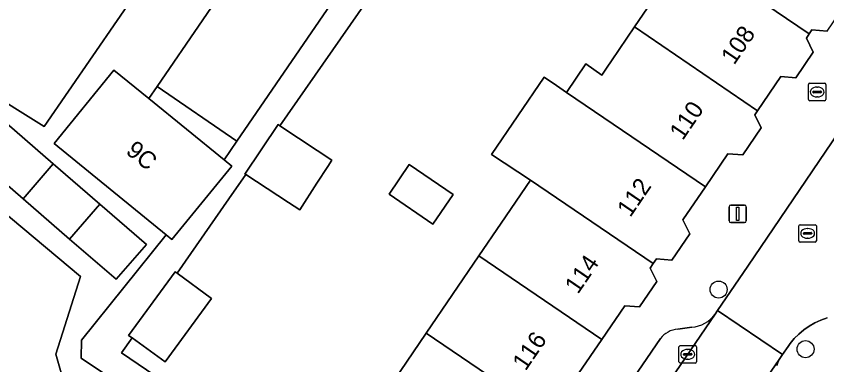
# Model space of a CAD drawing. Extents: x 159279 to 160377, y 384531 to 385888.
# Drawn here: x 159788.21 to 159834.73, y 384832.05 to 384852.07 of the extents above; entities that cross this region are included whole.
import ezdxf

# ---------------------------------------------------------------- set-up
doc = ezdxf.new("R2010")
doc.units = 0
for name, color, linetype in [('IMGEO_Boom', 7, 'Continuous'), ('IMGEO_Brandkraan', 7, 'Continuous'), ('IMGEO_Erf', 7, 'Continuous'), ('IMGEO_Kolk', 7, 'Continuous'), ('IMGEO_Lichtmast', 7, 'Continuous'), ('IMGEO_Pand', 7, 'Continuous'), ('IMGEO_Pand_nummerreeks', 7, 'Continuous'), ('IMGEO_Parkeervlak_open', 7, 'Continuous'), ('IMGEO_Rijbaan_lokaal_open', 7, 'Continuous'), ('IMGEO_Rioolput', 7, 'Continuous'), ('IMGEO_Voetpad_open', 7, 'Continuous')]:
    doc.layers.add(name, color=color, linetype=linetype)

msp = doc.modelspace()

# ---------------------------------------------------------------- linework, layer by layer
at = {"layer": 'IMGEO_Boom'}
for centre in [(159828.527, 384836.368), (159833.515, 384832.943)]:
    msp.add_circle(centre, 0.489, dxfattribs=at)
at = {"layer": 'IMGEO_Brandkraan'}
for p, q in [((159833.682, 384847.287), (159833.682, 384848.139)), ((159833.757, 384848.213), (159834.609, 384848.213)), ((159834.17, 384847.993), (159834.195, 384847.993)), ((159834.683, 384848.139), (159834.683, 384847.287)), ((159833.941, 384847.707), (159833.941, 384847.719)), ((159834.379, 384847.67), (159833.981, 384847.67)), ((159833.984, 384847.756), (159834.382, 384847.756)), ((159834.193, 384847.433), (159834.168, 384847.433)), ((159834.425, 384847.719), (159834.425, 384847.707)), ((159834.609, 384847.213), (159833.757, 384847.213))]:
    msp.add_line(p, q, dxfattribs=at)
for points in [[(159833.682, 384847.287), (159833.682, 384848.139)], [(159833.757, 384848.213), (159834.609, 384848.213)], [(159834.683, 384848.139), (159834.683, 384847.287)], [(159834.609, 384847.213), (159833.757, 384847.213)]]:
    msp.add_lwpolyline(points, dxfattribs=at)
for centre, radius, start, end in [((159833.759, 384848.137), 0.0765, 91.552, 178.448), ((159833.759, 384848.137), 0.0765, 91.552, 178.448), ((159834.607, 384848.137), 0.0765, 1.552, 88.448), ((159834.607, 384848.137), 0.0765, 1.552, 88.448), ((159833.981, 384847.716), 0.0403, 85.8775, 175.7526), ((159833.978, 384847.706), 0.0366, 178.938, 274.7102), ((159834.382, 384847.713), 0.043, 264.8664, 352.4533), ((159834.386, 384847.718), 0.0386, 1.7309, 96.639), ((159833.759, 384847.289), 0.0765, 181.552, 268.448), ((159833.759, 384847.289), 0.0765, 181.552, 268.448), ((159834.607, 384847.289), 0.0765, 271.552, 358.448), ((159834.607, 384847.289), 0.0765, 271.552, 358.448)]:
    msp.add_arc(centre, radius, start, end, dxfattribs=at)
for centre, major_axis, ratio, start_param, end_param in [((159834.169, 384847.713), (-0.387, 0.002), 0.722429, 4.712389, 7.853982), ((159834.194, 384847.713), (-0.39, 0.002), 0.717154, 1.570796, 4.712389)]:
    msp.add_ellipse(centre, major_axis=major_axis, ratio=ratio, start_param=start_param, end_param=end_param, dxfattribs=at)
at = {"layer": 'IMGEO_Erf'}
for points in [[(159742.931, 384859.44), (159746.181, 384856.654), (159748.633, 384859.528), (159753.378, 384855.455), (159758.124, 384851.381), (159762.869, 384847.308), (159767.614, 384843.234), (159772.36, 384839.161), (159777.105, 384835.088), (159781.85, 384831.014), (159786.596, 384826.941), (159791.341, 384822.867), (159796.086, 384818.794), (159800.832, 384814.72), (159805.577, 384810.647), (159806.847, 384812.273), (159805.031, 384813.807), (159807.664, 384816.923), (159791.986, 384827.427), (159790.488, 384832.649), (159791.894, 384837.118), (159756.778, 384866.583)], [(159808.752, 384829.467), (159811.746, 384833.869), (159814.767, 384838.312), (159816.039, 384840.183), (159817.721, 384842.656), (159815.488, 384844.12), (159818.514, 384848.563), (159819.214, 384848.087), (159819.8, 384847.688), (159820.914, 384849.323), (159821.824, 384848.688), (159822.134, 384849.144), (159822.371, 384849.493), (159823.699, 384851.446), (159826.687, 384855.839)], [(159809.862, 384855.155), (159803.337, 384845.774), (159805.489, 384844.354), (159806.328, 384843.801), (159806.095, 384843.439), (159805.473, 384842.477), (159804.483, 384840.945), (159803.833, 384841.37), (159801.386, 384842.969), (159800.422, 384841.583), (159797.443, 384837.299), (159799.421, 384835.851), (159796.753, 384832.207), (159794.863, 384833.591), (159794.261, 384832.725), (159805.685, 384824.958)]]:
    msp.add_lwpolyline(points, dxfattribs=at)
for points in [[(159796.303, 384848.025), (159795.827, 384847.33), (159800.141, 384843.82), (159800.877, 384844.896)], [(159813.287, 384841.832), (159812.123, 384840.12), (159809.615, 384841.836), (159810.774, 384843.541)]]:
    msp.add_lwpolyline(points, close=True, dxfattribs=at)
at = {"layer": 'IMGEO_Kolk'}
for p, q in [((159826.251, 384832.22), (159826.251, 384833.072)), ((159826.326, 384833.146), (159827.178, 384833.146)), ((159827.252, 384833.072), (159827.252, 384832.22)), ((159826.51, 384832.64), (159826.51, 384832.652)), ((159826.948, 384832.603), (159826.55, 384832.603)), ((159826.553, 384832.689), (159826.951, 384832.689)), ((159826.739, 384832.926), (159826.764, 384832.926)), ((159826.994, 384832.652), (159826.994, 384832.64)), ((159827.178, 384832.146), (159826.326, 384832.146)), ((159826.762, 384832.366), (159826.737, 384832.366))]:
    msp.add_line(p, q, dxfattribs=at)
for points in [[(159826.251, 384832.22), (159826.251, 384833.072)], [(159826.326, 384833.146), (159827.178, 384833.146)], [(159827.252, 384833.072), (159827.252, 384832.22)], [(159827.178, 384832.146), (159826.326, 384832.146)]]:
    msp.add_lwpolyline(points, dxfattribs=at)
for centre, radius, start, end in [((159826.328, 384833.07), 0.0765, 91.552, 178.448), ((159826.328, 384833.07), 0.0765, 91.552, 178.448), ((159827.176, 384833.07), 0.0765, 1.552, 88.448), ((159827.176, 384833.07), 0.0765, 1.552, 88.448), ((159826.55, 384832.649), 0.0403, 85.8775, 175.7526), ((159826.547, 384832.639), 0.0366, 178.938, 274.7102), ((159826.951, 384832.646), 0.043, 264.8664, 352.4533), ((159826.955, 384832.651), 0.0386, 1.7309, 96.639), ((159826.328, 384832.222), 0.0765, 181.552, 268.448), ((159826.328, 384832.222), 0.0765, 181.552, 268.448), ((159827.176, 384832.222), 0.0765, 271.552, 358.448), ((159827.176, 384832.222), 0.0765, 271.552, 358.448)]:
    msp.add_arc(centre, radius, start, end, dxfattribs=at)
for centre, major_axis, ratio, start_param, end_param in [((159826.738, 384832.646), (-0.387, 0.002), 0.722429, 4.712389, 7.853982), ((159826.763, 384832.646), (-0.39, 0.002), 0.717154, 1.570796, 4.712389)]:
    msp.add_ellipse(centre, major_axis=major_axis, ratio=ratio, start_param=start_param, end_param=end_param, dxfattribs=at)
at = {"layer": 'IMGEO_Lichtmast'}
for p, q in [((159829.124, 384840.314), (159829.124, 384841.114)), ((159829.124, 384841.114), (159829.124, 384840.314)), ((159829.224, 384841.214), (159830.014, 384841.214)), ((159830.014, 384841.214), (159829.224, 384841.214)), ((159830.114, 384841.114), (159830.114, 384840.314)), ((159830.114, 384840.314), (159830.114, 384841.114)), ((159830.014, 384840.214), (159829.224, 384840.214)), ((159829.224, 384840.214), (159830.014, 384840.214))]:
    msp.add_line(p, q, dxfattribs=at)
msp.add_lwpolyline([(159829.544, 384841.089), (159829.694, 384841.089), (159829.694, 384840.339), (159829.544, 384840.339), (159829.544, 384841.089)], dxfattribs=at)
for centre, start, end in [((159829.224, 384841.114), 90, 180), ((159829.224, 384841.114), 90, 180), ((159830.014, 384841.114), 0, 90), ((159830.014, 384841.114), 360, 90), ((159829.224, 384840.314), 180, 270), ((159829.224, 384840.314), 180, 270), ((159830.014, 384840.314), 270, 0), ((159830.014, 384840.314), 270, 0)]:
    msp.add_arc(centre, 0.1, start, end, dxfattribs=at)
at = {"layer": 'IMGEO_Pand'}
for points in [[(159813.981, 384864.053), (159809.408, 384867.182), (159796.303, 384848.025), (159800.877, 384844.896), (159808.522, 384856.072)], [(159796.804, 384855.89), (159792.434, 384858.63), (159789.834, 384860.25), (159786.43, 384855.358), (159782.798, 384850.112), (159789.812, 384845.736)], [(159833.884, 384851.279), (159834.762, 384851.215), (159835.811, 384852.758), (159835.453, 384853.499), (159836.787, 384855.46), (159829.708, 384860.281), (159826.687, 384855.839), (159833.725, 384851.045)], [(159832.09, 384848.595), (159832.952, 384848.531), (159833.952, 384850.002), (159833.563, 384850.808), (159833.725, 384851.045), (159826.687, 384855.839), (159823.699, 384851.446), (159830.759, 384846.638)], [(159823.699, 384851.446), (159822.371, 384849.493), (159822.134, 384849.144), (159821.824, 384848.688), (159820.914, 384849.323), (159819.8, 384847.688), (159827.769, 384842.262), (159829.061, 384844.161), (159829.909, 384844.098), (159830.968, 384845.656), (159830.604, 384846.41), (159830.759, 384846.638)], [(159795.827, 384847.33), (159793.816, 384848.966), (159790.388, 384844.753), (159796.828, 384839.513), (159797.154, 384839.248), (159800.582, 384843.461), (159800.141, 384843.82)], [(159819.8, 384847.688), (159819.214, 384848.087), (159818.514, 384848.563), (159815.488, 384844.12), (159817.721, 384842.656), (159824.772, 384837.854), (159824.958, 384838.127), (159825.842, 384838.062), (159826.864, 384839.565), (159826.479, 384840.364), (159827.769, 384842.262)], [(159790.341, 384843.583), (159787.67, 384845.895), (159785.936, 384843.891), (159788.607, 384841.58)], [(159806.328, 384843.801), (159805.489, 384844.354), (159803.337, 384845.774), (159803.241, 384845.837), (159801.335, 384843.002), (159801.386, 384842.969), (159803.833, 384841.37), (159804.483, 384840.945), (159805.473, 384842.477), (159806.095, 384843.439)], [(159793.012, 384841.271), (159790.341, 384843.583), (159788.607, 384841.58), (159791.278, 384839.268)], [(159809.615, 384841.836), (159812.123, 384840.12), (159813.287, 384841.832), (159810.774, 384843.541)], [(159817.721, 384842.656), (159816.039, 384840.183), (159814.767, 384838.312), (159821.817, 384833.49), (159823.141, 384835.437), (159823.977, 384835.375), (159824.97, 384836.834), (159824.6, 384837.6), (159824.772, 384837.854)], [(159793.012, 384841.271), (159791.278, 384839.268), (159793.949, 384836.956), (159795.683, 384838.959)], [(159818.963, 384829.326), (159819.83, 384829.262), (159820.862, 384830.78), (159820.493, 384831.544), (159821.817, 384833.49), (159814.767, 384838.312), (159811.746, 384833.869), (159818.79, 384829.072)], [(159797.443, 384837.299), (159797.334, 384837.379), (159794.666, 384833.735), (159794.863, 384833.591), (159796.753, 384832.207), (159799.421, 384835.851)], [(159817.075, 384826.635), (159817.989, 384826.568), (159818.993, 384828.043), (159818.618, 384828.819), (159818.79, 384829.072), (159811.746, 384833.869), (159808.752, 384829.467), (159815.757, 384824.697)]]:
    msp.add_lwpolyline(points, close=True, dxfattribs=at)
at = {"layer": 'IMGEO_Parkeervlak_open'}
for points in [[(159802.212, 384796.964), (159802.782, 384797.857), (159803.636, 384799.074), (159804.503, 384800.369), (159816.673, 384817.863), (159828.319, 384834.947)], [(159826.988, 384834.2), (159826.176, 384834.1)], [(159825.181, 384833.553), (159816.841, 384821.345), (159813.493, 384816.408), (159811.301, 384813.266)], [(159831.86, 384832.005), (159831.922, 384832.178), (159831.998, 384832.344), (159821.159, 384816.52)]]:
    msp.add_lwpolyline(points, dxfattribs=at)
for centre, radius, start, end in [((159826.82, 384836.059), 1.866, 275.1641, 323.441), ((159826.322, 384832.656), 1.451, 95.7652, 141.8343)]:
    msp.add_arc(centre, radius, start, end, dxfattribs=at)
at = {"layer": 'IMGEO_Rijbaan_lokaal_open'}
msp.add_lwpolyline([(159835.764, 384845.918), (159830.196, 384837.707), (159828.468, 384835.167), (159832.193, 384832.629), (159832.514, 384833.098), (159832.63, 384833.259), (159832.87, 384833.548), (159833.134, 384833.814), (159833.421, 384834.055), (159833.729, 384834.27), (159834.054, 384834.456), (159834.395, 384834.613), (159834.748, 384834.738)], dxfattribs=at)
msp.add_lwpolyline([(159831.998, 384832.344), (159832.193, 384832.629), (159828.468, 384835.167), (159828.319, 384834.947), (159816.673, 384817.863), (159804.503, 384800.369), (159803.636, 384799.074), (159802.782, 384797.857), (159806.587, 384795.328), (159807.026, 384796.014), (159808.223, 384797.717), (159817.762, 384811.531), (159819.512, 384814.116), (159821.159, 384816.52)], close=True, dxfattribs=at)
at = {"layer": 'IMGEO_Rioolput'}
for p, q in [((159833.135, 384839.166), (159833.135, 384840.018)), ((159833.21, 384840.092), (159834.062, 384840.092)), ((159834.136, 384840.018), (159834.136, 384839.166)), ((159833.394, 384839.586), (159833.394, 384839.598)), ((159833.832, 384839.549), (159833.434, 384839.549)), ((159833.437, 384839.635), (159833.835, 384839.635)), ((159833.623, 384839.872), (159833.648, 384839.872)), ((159833.878, 384839.598), (159833.878, 384839.586)), ((159834.062, 384839.092), (159833.21, 384839.092)), ((159833.646, 384839.312), (159833.621, 384839.312))]:
    msp.add_line(p, q, dxfattribs=at)
for points in [[(159833.135, 384839.166), (159833.135, 384840.018)], [(159833.21, 384840.092), (159834.062, 384840.092)], [(159834.136, 384840.018), (159834.136, 384839.166)], [(159834.062, 384839.092), (159833.21, 384839.092)]]:
    msp.add_lwpolyline(points, dxfattribs=at)
for centre, radius, start, end in [((159833.212, 384840.016), 0.0765, 91.552, 178.448), ((159833.212, 384840.016), 0.0765, 91.552, 178.448), ((159834.06, 384840.016), 0.0765, 1.552, 88.448), ((159834.06, 384840.016), 0.0765, 1.552, 88.448), ((159833.434, 384839.595), 0.0403, 85.8775, 175.7526), ((159833.431, 384839.585), 0.0366, 178.938, 274.7102), ((159833.835, 384839.592), 0.043, 264.8664, 352.4533), ((159833.839, 384839.597), 0.0386, 1.7309, 96.639), ((159833.212, 384839.168), 0.0765, 181.552, 268.448), ((159833.212, 384839.168), 0.0765, 181.552, 268.448), ((159834.06, 384839.168), 0.0765, 271.552, 358.448), ((159834.06, 384839.168), 0.0765, 271.552, 358.448)]:
    msp.add_arc(centre, radius, start, end, dxfattribs=at)
for centre, major_axis, ratio, start_param, end_param in [((159833.622, 384839.592), (-0.387, 0.002), 0.722429, 4.712389, 7.853982), ((159833.647, 384839.592), (-0.39, 0.002), 0.717154, 1.570796, 4.712389)]:
    msp.add_ellipse(centre, major_axis=major_axis, ratio=ratio, start_param=start_param, end_param=end_param, dxfattribs=at)
at = {"layer": 'IMGEO_Voetpad_open'}
for points in [[(159756.778, 384866.583), (159791.894, 384837.118), (159790.488, 384832.649), (159791.986, 384827.427), (159807.664, 384816.923), (159808.75, 384818.208), (159808.566, 384818.331), (159806.047, 384820.015), (159803.529, 384821.699), (159801.01, 384823.383), (159798.491, 384825.067), (159795.972, 384826.751), (159793.453, 384828.435), (159794.835, 384830.501), (159791.943, 384832.435), (159791.967, 384833.464), (159796.828, 384839.513), (159790.388, 384844.753), (159793.816, 384848.966), (159795.827, 384847.33), (159796.303, 384848.025), (159809.408, 384867.182)], [(159796.804, 384855.89), (159789.812, 384845.736), (159782.798, 384850.112), (159784.237, 384848.867), (159784.999, 384848.207), (159787.67, 384845.895), (159790.341, 384843.583), (159793.012, 384841.271), (159795.683, 384838.959), (159793.949, 384836.956), (159791.278, 384839.268), (159788.607, 384841.58), (159785.936, 384843.891), (159783.264, 384846.204), (159780.592, 384848.516), (159777.92, 384850.829), (159775.249, 384853.141)], [(159808.522, 384856.072), (159800.877, 384844.896), (159800.141, 384843.82), (159800.582, 384843.461), (159797.154, 384839.248), (159796.828, 384839.513), (159791.967, 384833.464), (159791.943, 384832.435), (159794.835, 384830.501)], [(159805.685, 384824.958), (159794.261, 384832.725), (159794.863, 384833.591), (159794.666, 384833.735), (159797.334, 384837.379), (159797.443, 384837.299), (159800.422, 384841.583), (159801.386, 384842.969), (159801.335, 384843.002), (159803.241, 384845.837), (159803.337, 384845.774), (159809.862, 384855.155)], [(159834.762, 384851.215), (159833.884, 384851.279), (159833.725, 384851.045), (159833.563, 384850.808), (159833.952, 384850.002), (159832.952, 384848.531), (159832.09, 384848.595), (159830.759, 384846.638), (159830.604, 384846.41), (159830.968, 384845.656), (159829.909, 384844.098), (159829.061, 384844.161), (159827.769, 384842.262), (159826.479, 384840.364), (159826.864, 384839.565), (159825.842, 384838.062), (159824.958, 384838.127), (159824.772, 384837.854), (159824.6, 384837.6), (159824.97, 384836.834), (159823.977, 384835.375), (159823.141, 384835.437), (159821.817, 384833.49), (159820.493, 384831.544)], [(159828.319, 384834.947), (159828.468, 384835.167), (159830.196, 384837.707), (159835.764, 384845.918)], [(159834.748, 384834.738), (159834.395, 384834.613), (159834.054, 384834.456), (159833.729, 384834.27), (159833.421, 384834.055), (159833.134, 384833.814), (159832.87, 384833.548), (159832.63, 384833.259), (159832.514, 384833.098), (159832.193, 384832.629), (159831.998, 384832.344), (159831.922, 384832.178), (159831.86, 384832.005)], [(159826.176, 384834.1), (159826.988, 384834.2)], [(159811.301, 384813.266), (159813.493, 384816.408), (159816.841, 384821.345), (159825.181, 384833.553)]]:
    msp.add_lwpolyline(points, dxfattribs=at)
for centre, radius, start, end in [((159826.82, 384836.059), 1.866, 275.1641, 323.441), ((159826.322, 384832.656), 1.451, 95.7652, 141.8343)]:
    msp.add_arc(centre, radius, start, end, dxfattribs=at)

# ---------------------------------------------------------------- texts
at = {"layer": 'IMGEO_Pand_nummerreeks'}
for s, rotation, p in [('108', 55.7373, (159829.417, 384849.223)), ('110', 55.7373, (159826.463, 384844.887)), ('9C', 320.8613, (159794.446, 384844.225)), ('112', 55.7373, (159823.455, 384840.471)), ('114', 55.7373, (159820.452, 384836.063)), ('116', 55.7373, (159817.448, 384831.652))]:
    msp.add_text(s, height=1, rotation=rotation, dxfattribs=at).set_placement(p)

doc.saveas('drawing.dxf')
